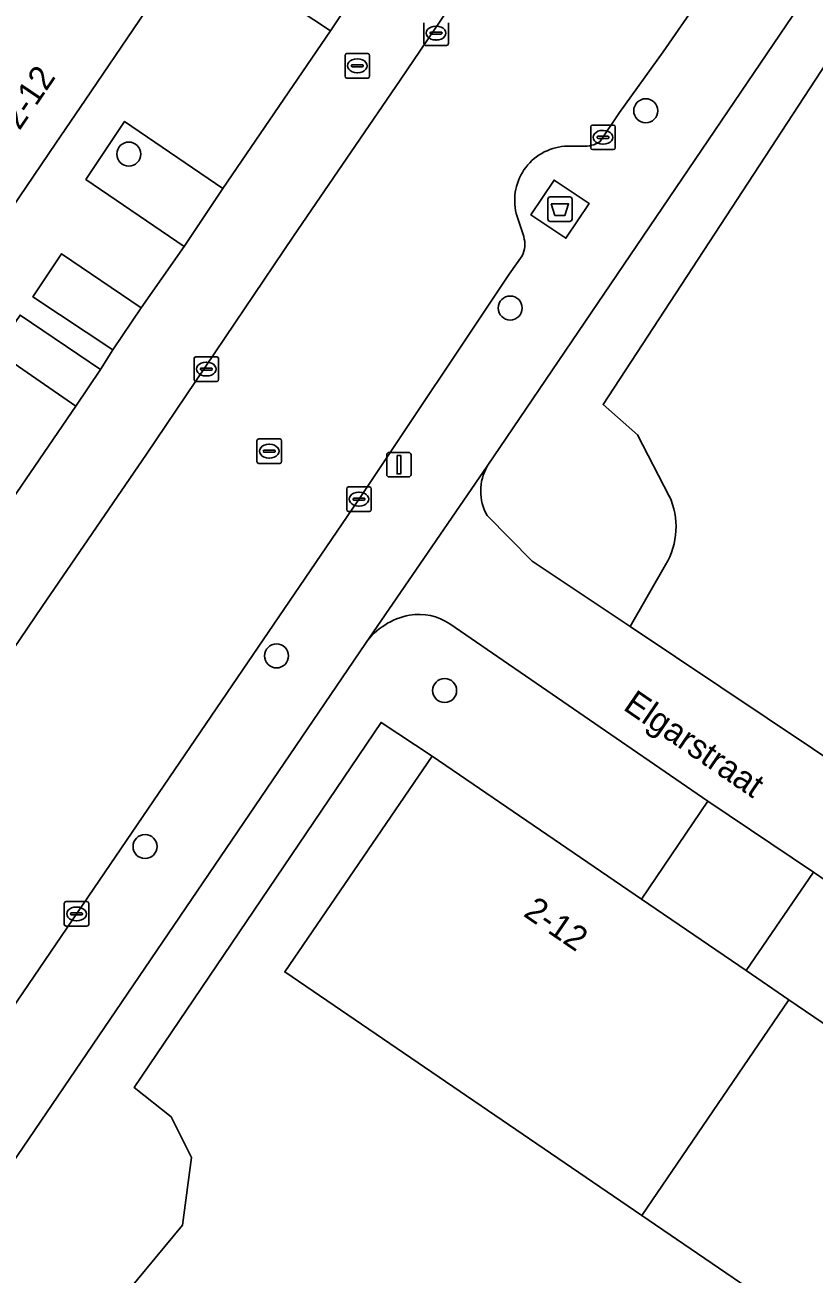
# Model space of a CAD drawing. Extents: x 159039 to 160102, y 381214 to 382524.
# Drawn here: x 159848.8 to 159881, y 382051.6 to 382102.5 of the extents above; entities that cross this region are included whole.
import ezdxf

# ---------------------------------------------------------------- set-up
doc = ezdxf.new("R2010")
doc.units = 0
for name, color, linetype in [('IMGEO_Afval_apart_plaats', 7, 'Continuous'), ('IMGEO_Boom', 7, 'Continuous'), ('IMGEO_Brandkraan', 7, 'Continuous'), ('IMGEO_Groenvoorziening', 7, 'Continuous'), ('IMGEO_Kolk', 7, 'Continuous'), ('IMGEO_Lichtmast', 7, 'Continuous'), ('IMGEO_Openbare_ruimte_label', 7, 'Continuous'), ('IMGEO_Pand', 7, 'Continuous'), ('IMGEO_Pand_nummerreeks', 7, 'Continuous'), ('IMGEO_Rijbaan_lokaal_gesloten', 7, 'Continuous'), ('IMGEO_Rijbaan_lokaal_open', 7, 'Continuous'), ('IMGEO_Rioolput', 7, 'Continuous'), ('IMGEO_Voetpad_gesloten', 7, 'Continuous'), ('IMGEO_Voetpad_open', 7, 'Continuous')]:
    doc.layers.add(name, color=color, linetype=linetype)

msp = doc.modelspace()

# ---------------------------------------------------------------- linework, layer by layer
at = {"layer": 'IMGEO_Afval_apart_plaats'}
for p, q in [((159870.136, 382094.63), (159870.136, 382095.43)), ((159870.136, 382095.43), (159870.136, 382094.63)), ((159870.236, 382095.53), (159871.026, 382095.53)), ((159871.026, 382095.53), (159870.236, 382095.53)), ((159871.126, 382095.43), (159871.126, 382094.63)), ((159871.126, 382094.63), (159871.126, 382095.43)), ((159871.026, 382094.53), (159870.236, 382094.53)), ((159870.236, 382094.53), (159871.026, 382094.53))]:
    msp.add_line(p, q, dxfattribs=at)
msp.add_lwpolyline([(159870.279, 382095.244), (159870.983, 382095.244), (159870.834, 382094.774), (159870.428, 382094.774), (159870.279, 382095.244)], dxfattribs=at)
for centre, start, end in [((159870.236, 382095.43), 90, 180), ((159870.236, 382095.43), 90, 180), ((159871.026, 382095.43), 0, 90), ((159871.026, 382095.43), 360, 90), ((159870.236, 382094.63), 180, 270), ((159870.236, 382094.63), 180, 270), ((159871.026, 382094.63), 270, 0), ((159871.026, 382094.63), 270, 0)]:
    msp.add_arc(centre, 0.1, start, end, dxfattribs=at)
at = {"layer": 'IMGEO_Boom'}
for centre in [(159874.125, 382099.038), (159853.068, 382097.273), (159868.604, 382091.001), (159859.086, 382076.83), (159865.933, 382075.42), (159853.729, 382069.063)]:
    msp.add_circle(centre, 0.489, dxfattribs=at)
at = {"layer": 'IMGEO_Brandkraan'}
for p, q in [((159861.876, 382100.443), (159861.876, 382101.295)), ((159861.951, 382101.369), (159862.803, 382101.369)), ((159862.364, 382101.149), (159862.389, 382101.149)), ((159862.877, 382101.295), (159862.877, 382100.443)), ((159862.135, 382100.863), (159862.135, 382100.875)), ((159862.573, 382100.826), (159862.175, 382100.826)), ((159862.178, 382100.912), (159862.576, 382100.912)), ((159862.387, 382100.589), (159862.362, 382100.589)), ((159862.619, 382100.875), (159862.619, 382100.863)), ((159862.803, 382100.369), (159861.951, 382100.369))]:
    msp.add_line(p, q, dxfattribs=at)
for points in [[(159861.876, 382100.443), (159861.876, 382101.295)], [(159861.951, 382101.369), (159862.803, 382101.369)], [(159862.877, 382101.295), (159862.877, 382100.443)], [(159862.803, 382100.369), (159861.951, 382100.369)]]:
    msp.add_lwpolyline(points, dxfattribs=at)
for centre, radius, start, end in [((159861.953, 382101.293), 0.0765, 91.552, 178.448), ((159861.953, 382101.293), 0.0765, 91.552, 178.448), ((159862.801, 382101.293), 0.0765, 1.552, 88.448), ((159862.801, 382101.293), 0.0765, 1.552, 88.448), ((159861.953, 382100.445), 0.0765, 181.552, 268.448), ((159861.953, 382100.445), 0.0765, 181.552, 268.448), ((159862.175, 382100.872), 0.0403, 85.8775, 175.7526), ((159862.172, 382100.862), 0.0366, 178.938, 274.7102), ((159862.576, 382100.869), 0.043, 264.8664, 352.4533), ((159862.58, 382100.874), 0.0386, 1.7309, 96.639), ((159862.801, 382100.445), 0.0765, 271.552, 358.448), ((159862.801, 382100.445), 0.0765, 271.552, 358.448)]:
    msp.add_arc(centre, radius, start, end, dxfattribs=at)
for centre, major_axis, ratio, start_param, end_param in [((159862.363, 382100.869), (-0.387, 0.002), 0.722429, 4.712389, 7.853982), ((159862.388, 382100.869), (-0.39, 0.002), 0.717154, 1.570796, 4.712389)]:
    msp.add_ellipse(centre, major_axis=major_axis, ratio=ratio, start_param=start_param, end_param=end_param, dxfattribs=at)
at = {"layer": 'IMGEO_Groenvoorziening'}
for points in [[(159886.474, 382112.298), (159867.667, 382084.559)], [(159875.084, 382083.344), (159873.788, 382085.832), (159872.389, 382087.076), (159886.72, 382109), (159889.106, 382107.408), (159897.695, 382101.524), (159900.34, 382105.521), (159890.173, 382112.492)], [(159897.59, 382088.65), (159883.07, 382098.596), (159889.106, 382107.408), (159886.72, 382109), (159872.389, 382087.076), (159873.788, 382085.832), (159875.084, 382083.344)], [(159867.659, 382082.549), (159869.501, 382080.691), (159873.489, 382078.023), (159874.929, 382080.545)], [(159874.929, 382080.545), (159873.489, 382078.023), (159882.76, 382071.822), (159883.377, 382073.108)], [(159865.42, 382072.742), (159873.954, 382066.919), (159876.651, 382070.917), (159866.144, 382078.137)], [(159862.708, 382077.341), (159844.024, 382049.865)], [(159844.408, 382047.025), (159847.076, 382045.231), (159849.869, 382049.24), (159853.031, 382050.951), (159855.259, 382053.646), (159855.622, 382056.393), (159854.793, 382058.051), (159853.29, 382059.244), (159863.345, 382074.119), (159865.42, 382072.742)], [(159873.961, 382054.034), (159859.424, 382063.955), (159865.42, 382072.742), (159863.345, 382074.119), (159853.29, 382059.244), (159854.793, 382058.051), (159855.622, 382056.393), (159855.259, 382053.646), (159853.031, 382050.951), (159849.869, 382049.24), (159847.076, 382045.231), (159855.169, 382039.789), (159858.343, 382044.446)], [(159881.381, 382041.077), (159890.115, 382034.443), (159900.61, 382049.085), (159894.8, 382052.693), (159888.803, 382043.906), (159873.961, 382054.034)]]:
    msp.add_lwpolyline(points, dxfattribs=at)
for points in [[(159852.894, 382098.602), (159851.319, 382096.243), (159855.319, 382093.506), (159856.9, 382095.877)], [(159850.33, 382093.21), (159849.162, 382091.456), (159852.421, 382089.292), (159853.567, 382091.011)], [(159851.921, 382088.501), (159848.641, 382090.711), (159847.638, 382089.254), (159850.912, 382087.003)], [(159880.953, 382068.021), (159878.211, 382064.013), (159879.957, 382062.821), (159881.996, 382061.43), (159884.706, 382065.455)]]:
    msp.add_lwpolyline(points, close=True, dxfattribs=at)
for centre, radius, start, end in [((159869.475, 382083.547), 2.072, 150.7624, 208.7815), ((159872.383, 382082.09), 2.978, 328.7538, 24.9069), ((159872.383, 382082.09), 2.978, 328.7538, 24.9069), ((159865.02, 382075.694), 2.839, 100.4672, 144.5247), ((159864.907, 382076.344), 2.179, 55.3945, 100.6451)]:
    msp.add_arc(centre, radius, start, end, dxfattribs=at)
at = {"layer": 'IMGEO_Kolk'}
for p, q in [((159865.085, 382101.774), (159865.085, 382102.626)), ((159865.573, 382102.48), (159865.598, 382102.48)), ((159866.086, 382102.626), (159866.086, 382101.774)), ((159865.344, 382102.194), (159865.344, 382102.206)), ((159865.782, 382102.157), (159865.384, 382102.157)), ((159865.387, 382102.243), (159865.785, 382102.243)), ((159865.828, 382102.206), (159865.828, 382102.194)), ((159866.012, 382101.7), (159865.16, 382101.7)), ((159865.596, 382101.92), (159865.571, 382101.92)), ((159871.959, 382098.457), (159872.811, 382098.457)), ((159871.884, 382097.531), (159871.884, 382098.383)), ((159872.143, 382097.951), (159872.143, 382097.963)), ((159872.581, 382097.914), (159872.183, 382097.914)), ((159872.186, 382098), (159872.584, 382098)), ((159872.372, 382098.237), (159872.397, 382098.237)), ((159872.627, 382097.963), (159872.627, 382097.951)), ((159872.885, 382098.383), (159872.885, 382097.531)), ((159872.811, 382097.457), (159871.959, 382097.457)), ((159872.395, 382097.677), (159872.37, 382097.677)), ((159855.727, 382088.088), (159855.727, 382088.94)), ((159855.802, 382089.014), (159856.654, 382089.014)), ((159856.215, 382088.794), (159856.24, 382088.794)), ((159856.728, 382088.94), (159856.728, 382088.088)), ((159855.986, 382088.508), (159855.986, 382088.52)), ((159856.424, 382088.471), (159856.026, 382088.471)), ((159856.029, 382088.557), (159856.427, 382088.557)), ((159856.238, 382088.234), (159856.213, 382088.234)), ((159856.47, 382088.52), (159856.47, 382088.508)), ((159856.654, 382088.014), (159855.802, 382088.014)), ((159862.018, 382083.715), (159862.87, 382083.715)), ((159861.943, 382082.789), (159861.943, 382083.641)), ((159862.202, 382083.209), (159862.202, 382083.221)), ((159862.64, 382083.172), (159862.242, 382083.172)), ((159862.245, 382083.258), (159862.643, 382083.258)), ((159862.431, 382083.495), (159862.456, 382083.495)), ((159862.686, 382083.221), (159862.686, 382083.209)), ((159862.944, 382083.641), (159862.944, 382082.789)), ((159862.87, 382082.715), (159862.018, 382082.715)), ((159862.454, 382082.935), (159862.429, 382082.935)), ((159850.439, 382065.893), (159850.439, 382066.745)), ((159850.514, 382066.819), (159851.366, 382066.819)), ((159850.741, 382066.362), (159851.139, 382066.362)), ((159850.927, 382066.599), (159850.952, 382066.599)), ((159851.44, 382066.745), (159851.44, 382065.893)), ((159850.698, 382066.313), (159850.698, 382066.325)), ((159851.136, 382066.276), (159850.738, 382066.276)), ((159850.95, 382066.039), (159850.925, 382066.039)), ((159851.182, 382066.325), (159851.182, 382066.313)), ((159851.366, 382065.819), (159850.514, 382065.819))]:
    msp.add_line(p, q, dxfattribs=at)
for points in [[(159865.085, 382101.774), (159865.085, 382102.626)], [(159866.086, 382102.626), (159866.086, 382101.774)], [(159866.012, 382101.7), (159865.16, 382101.7)], [(159871.959, 382098.457), (159872.811, 382098.457)], [(159871.884, 382097.531), (159871.884, 382098.383)], [(159872.885, 382098.383), (159872.885, 382097.531)], [(159872.811, 382097.457), (159871.959, 382097.457)], [(159855.727, 382088.088), (159855.727, 382088.94)], [(159855.802, 382089.014), (159856.654, 382089.014)], [(159856.728, 382088.94), (159856.728, 382088.088)], [(159856.654, 382088.014), (159855.802, 382088.014)], [(159862.018, 382083.715), (159862.87, 382083.715)], [(159861.943, 382082.789), (159861.943, 382083.641)], [(159862.944, 382083.641), (159862.944, 382082.789)], [(159862.87, 382082.715), (159862.018, 382082.715)], [(159850.439, 382065.893), (159850.439, 382066.745)], [(159850.514, 382066.819), (159851.366, 382066.819)], [(159851.44, 382066.745), (159851.44, 382065.893)], [(159851.366, 382065.819), (159850.514, 382065.819)]]:
    msp.add_lwpolyline(points, dxfattribs=at)
for centre, radius, start, end in [((159865.384, 382102.203), 0.0403, 85.8775, 175.7526), ((159865.381, 382102.193), 0.0366, 178.938, 274.7102), ((159865.785, 382102.2), 0.043, 264.8664, 352.4533), ((159865.789, 382102.205), 0.0386, 1.7309, 96.639), ((159865.162, 382101.776), 0.0765, 181.552, 268.448), ((159865.162, 382101.776), 0.0765, 181.552, 268.448), ((159866.01, 382101.776), 0.0765, 271.552, 358.448), ((159866.01, 382101.776), 0.0765, 271.552, 358.448), ((159871.961, 382098.381), 0.0765, 91.552, 178.448), ((159871.961, 382098.381), 0.0765, 91.552, 178.448), ((159872.809, 382098.381), 0.0765, 1.552, 88.448), ((159872.809, 382098.381), 0.0765, 1.552, 88.448), ((159872.183, 382097.96), 0.0403, 85.8775, 175.7526), ((159872.18, 382097.95), 0.0366, 178.938, 274.7102), ((159872.584, 382097.957), 0.043, 264.8664, 352.4533), ((159872.588, 382097.962), 0.0386, 1.7309, 96.639), ((159871.961, 382097.533), 0.0765, 181.552, 268.448), ((159871.961, 382097.533), 0.0765, 181.552, 268.448), ((159872.809, 382097.533), 0.0765, 271.552, 358.448), ((159872.809, 382097.533), 0.0765, 271.552, 358.448), ((159855.804, 382088.938), 0.0765, 91.552, 178.448), ((159855.804, 382088.938), 0.0765, 91.552, 178.448), ((159856.652, 382088.938), 0.0765, 1.552, 88.448), ((159856.652, 382088.938), 0.0765, 1.552, 88.448), ((159856.026, 382088.517), 0.0403, 85.8775, 175.7526), ((159856.023, 382088.507), 0.0366, 178.938, 274.7102), ((159856.427, 382088.514), 0.043, 264.8664, 352.4533), ((159856.431, 382088.519), 0.0386, 1.7309, 96.639), ((159855.804, 382088.09), 0.0765, 181.552, 268.448), ((159855.804, 382088.09), 0.0765, 181.552, 268.448), ((159856.652, 382088.09), 0.0765, 271.552, 358.448), ((159856.652, 382088.09), 0.0765, 271.552, 358.448), ((159862.02, 382083.639), 0.0765, 91.552, 178.448), ((159862.02, 382083.639), 0.0765, 91.552, 178.448), ((159862.868, 382083.639), 0.0765, 1.552, 88.448), ((159862.868, 382083.639), 0.0765, 1.552, 88.448), ((159862.242, 382083.218), 0.0403, 85.8775, 175.7526), ((159862.239, 382083.208), 0.0366, 178.938, 274.7102), ((159862.643, 382083.215), 0.043, 264.8664, 352.4533), ((159862.647, 382083.22), 0.0386, 1.7309, 96.639), ((159862.02, 382082.791), 0.0765, 181.552, 268.448), ((159862.02, 382082.791), 0.0765, 181.552, 268.448), ((159862.868, 382082.791), 0.0765, 271.552, 358.448), ((159862.868, 382082.791), 0.0765, 271.552, 358.448), ((159850.516, 382066.743), 0.0765, 91.552, 178.448), ((159850.516, 382066.743), 0.0765, 91.552, 178.448), ((159850.738, 382066.322), 0.0403, 85.8775, 175.7526), ((159851.143, 382066.324), 0.0386, 1.7309, 96.639), ((159851.364, 382066.743), 0.0765, 1.552, 88.448), ((159851.364, 382066.743), 0.0765, 1.552, 88.448), ((159850.516, 382065.895), 0.0765, 181.552, 268.448), ((159850.516, 382065.895), 0.0765, 181.552, 268.448), ((159850.735, 382066.312), 0.0366, 178.938, 274.7102), ((159851.139, 382066.319), 0.043, 264.8664, 352.4533), ((159851.364, 382065.895), 0.0765, 271.552, 358.448), ((159851.364, 382065.895), 0.0765, 271.552, 358.448)]:
    msp.add_arc(centre, radius, start, end, dxfattribs=at)
for centre, major_axis, ratio, start_param, end_param in [((159865.572, 382102.2), (-0.387, 0.002), 0.722429, 4.712389, 7.853982), ((159865.597, 382102.2), (-0.39, 0.002), 0.717154, 1.570796, 4.712389), ((159872.371, 382097.957), (-0.387, 0.002), 0.722429, 4.712389, 7.853982), ((159872.396, 382097.957), (-0.39, 0.002), 0.717154, 1.570796, 4.712389), ((159856.214, 382088.514), (-0.387, 0.002), 0.722429, 4.712389, 7.853982), ((159856.239, 382088.514), (-0.39, 0.002), 0.717154, 1.570796, 4.712389), ((159862.43, 382083.215), (-0.387, 0.002), 0.722429, 4.712389, 7.853982), ((159862.455, 382083.215), (-0.39, 0.002), 0.717154, 1.570796, 4.712389), ((159850.926, 382066.319), (-0.387, 0.002), 0.722429, 4.712389, 7.853982), ((159850.951, 382066.319), (-0.39, 0.002), 0.717154, 1.570796, 4.712389)]:
    msp.add_ellipse(centre, major_axis=major_axis, ratio=ratio, start_param=start_param, end_param=end_param, dxfattribs=at)
at = {"layer": 'IMGEO_Lichtmast'}
for p, q in [((159863.575, 382084.222), (159863.575, 382085.022)), ((159863.575, 382085.022), (159863.575, 382084.222)), ((159863.675, 382085.122), (159864.465, 382085.122)), ((159864.465, 382085.122), (159863.675, 382085.122)), ((159864.565, 382085.022), (159864.565, 382084.222)), ((159864.565, 382084.222), (159864.565, 382085.022)), ((159864.465, 382084.122), (159863.675, 382084.122)), ((159863.675, 382084.122), (159864.465, 382084.122))]:
    msp.add_line(p, q, dxfattribs=at)
msp.add_lwpolyline([(159863.995, 382084.997), (159864.145, 382084.997), (159864.145, 382084.247), (159863.995, 382084.247), (159863.995, 382084.997)], dxfattribs=at)
for centre, start, end in [((159863.675, 382085.022), 90, 180), ((159863.675, 382085.022), 90, 180), ((159864.465, 382085.022), 0, 90), ((159864.465, 382085.022), 360, 90), ((159863.675, 382084.222), 180, 270), ((159863.675, 382084.222), 180, 270), ((159864.465, 382084.222), 270, 0), ((159864.465, 382084.222), 270, 0)]:
    msp.add_arc(centre, 0.1, start, end, dxfattribs=at)
at = {"layer": 'IMGEO_Pand'}
for points in [[(159838.335, 382095.887), (159846.939, 382090.046), (159847.023, 382090.17), (159846.198, 382090.731), (159845.62, 382091.123), (159850.093, 382097.712), (159851.288, 382099.472), (159855.721, 382106.003), (159856.299, 382105.611), (159857.124, 382105.05), (159857.293, 382105.298), (159848.111, 382111.532), (159847.938, 382111.277), (159848.518, 382110.885)], [(159873.961, 382054.034), (159879.957, 382062.821), (159878.211, 382064.013), (159873.954, 382066.919), (159865.42, 382072.742), (159859.424, 382063.955)], [(159873.961, 382054.034), (159888.803, 382043.906), (159894.8, 382052.693), (159886.457, 382058.387), (159881.996, 382061.43), (159879.957, 382062.821)]]:
    msp.add_lwpolyline(points, close=True, dxfattribs=at)
at = {"layer": 'IMGEO_Rijbaan_lokaal_gesloten'}
for points in [[(159874.113, 382114.736), (159871.226, 382110.62), (159868.006, 382106.028), (159864.122, 382100.283), (159859.772, 382093.927), (159853.786, 382085.045), (159849.537, 382078.848), (159843.376, 382069.762), (159839.083, 382063.381), (159838.185, 382062.056)], [(159872.251, 382097.775), (159873.055, 382098.97), (159874.837, 382101.436), (159881.077, 382110.472), (159883.045, 382113.401)], [(159870.947, 382097.598), (159871.553, 382097.592)], [(159869.155, 382093.909), (159868.852, 382094.855)], [(159797.781, 381988.134), (159800.832, 381992.539), (159805.174, 381998.968), (159805.877, 382000), (159808.333, 382003.618), (159810.303, 382006.431), (159819.074, 382019.506), (159825.954, 382029.527), (159841.353, 382052.223), (159847.883, 382061.829), (159854.072, 382070.925), (159862.598, 382083.443), (159868.567, 382092.381), (159869.087, 382093.133)]]:
    msp.add_lwpolyline(points, dxfattribs=at)
for centre, radius, start, end in [((159870.993, 382095.391), 2.207, 91.1977, 194.0599), ((159871.611, 382098.795), 1.205, 267.2625, 302.1196), ((159868.14, 382093.607), 1.059, 333.4083, 16.5758)]:
    msp.add_arc(centre, radius, start, end, dxfattribs=at)
at = {"layer": 'IMGEO_Rijbaan_lokaal_open'}
for points in [[(159838.185, 382062.056), (159839.083, 382063.381), (159843.376, 382069.762), (159849.537, 382078.848), (159853.786, 382085.045), (159859.772, 382093.927), (159864.122, 382100.283), (159868.006, 382106.028), (159871.226, 382110.62), (159874.113, 382114.736)], [(159855.721, 382106.003), (159851.288, 382099.472), (159850.093, 382097.712), (159845.62, 382091.123)], [(159848.641, 382090.711), (159851.921, 382088.501), (159852.421, 382089.292), (159849.162, 382091.456), (159850.33, 382093.21), (159853.567, 382091.011), (159855.319, 382093.506), (159851.319, 382096.243), (159852.894, 382098.602), (159856.9, 382095.877), (159861.29, 382102.295), (159857.124, 382105.05)], [(159862.823, 382104.618), (159861.29, 382102.295), (159856.9, 382095.877), (159855.319, 382093.506), (159853.567, 382091.011), (159852.421, 382089.292), (159851.921, 382088.501), (159850.912, 382087.003), (159846.644, 382080.78), (159845.08, 382078.458), (159843.231, 382075.645), (159842.046, 382073.927), (159841.537, 382073.183), (159840.505, 382071.689), (159836.15, 382065.359), (159834.658, 382063.136), (159832.984, 382060.581), (159831.794, 382058.858), (159831.304, 382058.124), (159830.305, 382056.632), (159825.942, 382050.294)], [(159846.644, 382080.78), (159850.912, 382087.003), (159847.638, 382089.254)]]:
    msp.add_lwpolyline(points, dxfattribs=at)
at = {"layer": 'IMGEO_Rioolput'}
for p, q in [((159858.289, 382084.744), (159858.289, 382085.596)), ((159858.364, 382085.67), (159859.216, 382085.67)), ((159858.548, 382085.164), (159858.548, 382085.176)), ((159858.591, 382085.213), (159858.989, 382085.213)), ((159858.777, 382085.45), (159858.802, 382085.45)), ((159859.032, 382085.176), (159859.032, 382085.164)), ((159859.29, 382085.596), (159859.29, 382084.744)), ((159859.216, 382084.67), (159858.364, 382084.67)), ((159858.986, 382085.127), (159858.588, 382085.127)), ((159858.8, 382084.89), (159858.775, 382084.89))]:
    msp.add_line(p, q, dxfattribs=at)
for points in [[(159858.289, 382084.744), (159858.289, 382085.596)], [(159858.364, 382085.67), (159859.216, 382085.67)], [(159859.29, 382085.596), (159859.29, 382084.744)], [(159859.216, 382084.67), (159858.364, 382084.67)]]:
    msp.add_lwpolyline(points, dxfattribs=at)
for centre, radius, start, end in [((159858.366, 382085.594), 0.0765, 91.552, 178.448), ((159858.366, 382085.594), 0.0765, 91.552, 178.448), ((159858.588, 382085.173), 0.0403, 85.8775, 175.7526), ((159858.993, 382085.175), 0.0386, 1.7309, 96.639), ((159859.214, 382085.594), 0.0765, 1.552, 88.448), ((159859.214, 382085.594), 0.0765, 1.552, 88.448), ((159858.366, 382084.746), 0.0765, 181.552, 268.448), ((159858.366, 382084.746), 0.0765, 181.552, 268.448), ((159858.585, 382085.163), 0.0366, 178.938, 274.7102), ((159858.989, 382085.17), 0.043, 264.8664, 352.4533), ((159859.214, 382084.746), 0.0765, 271.552, 358.448), ((159859.214, 382084.746), 0.0765, 271.552, 358.448)]:
    msp.add_arc(centre, radius, start, end, dxfattribs=at)
for centre, major_axis, ratio, start_param, end_param in [((159858.776, 382085.17), (-0.387, 0.002), 0.722429, 4.712389, 7.853982), ((159858.801, 382085.17), (-0.39, 0.002), 0.717154, 1.570796, 4.712389)]:
    msp.add_ellipse(centre, major_axis=major_axis, ratio=ratio, start_param=start_param, end_param=end_param, dxfattribs=at)
at = {"layer": 'IMGEO_Voetpad_gesloten'}
msp.add_lwpolyline([(159857.124, 382105.05), (159861.29, 382102.295), (159862.823, 382104.618)], dxfattribs=at)
msp.add_lwpolyline([(159871.818, 382095.265), (159870.392, 382096.216), (159869.445, 382094.795), (159870.871, 382093.844)], close=True, dxfattribs=at)
at = {"layer": 'IMGEO_Voetpad_open'}
for points in [[(159884.605, 382116.206), (159883.045, 382113.401), (159881.077, 382110.472), (159874.837, 382101.436), (159873.055, 382098.97), (159872.251, 382097.775)], [(159818.908, 382013.087), (159820.74, 382015.816), (159820.749, 382015.819), (159822.657, 382018.602), (159839.781, 382043.611), (159844.024, 382049.865), (159862.708, 382077.341), (159867.667, 382084.559), (159886.474, 382112.298)], [(159871.553, 382097.592), (159870.947, 382097.598)], [(159868.852, 382094.855), (159869.155, 382093.909)], [(159869.087, 382093.133), (159868.567, 382092.381), (159862.598, 382083.443), (159854.072, 382070.925), (159847.883, 382061.829), (159841.353, 382052.223), (159825.954, 382029.527), (159819.074, 382019.506)], [(159867.667, 382084.559), (159862.708, 382077.341)], [(159882.76, 382071.822), (159873.489, 382078.023), (159869.501, 382080.691), (159867.659, 382082.549)], [(159866.144, 382078.137), (159876.651, 382070.917), (159880.953, 382068.021), (159884.706, 382065.455), (159889.149, 382062.379), (159903.109, 382052.912)]]:
    msp.add_lwpolyline(points, dxfattribs=at)
for points in [[(159869.445, 382094.795), (159870.392, 382096.216), (159871.818, 382095.265), (159870.871, 382093.844)], [(159880.953, 382068.021), (159876.651, 382070.917), (159873.954, 382066.919), (159878.211, 382064.013)]]:
    msp.add_lwpolyline(points, close=True, dxfattribs=at)
for centre, radius, start, end in [((159870.993, 382095.391), 2.207, 91.1977, 194.0599), ((159871.611, 382098.795), 1.205, 267.2625, 302.1196), ((159868.14, 382093.607), 1.059, 333.4083, 16.5758), ((159869.475, 382083.547), 2.072, 150.7624, 208.7815), ((159865.02, 382075.694), 2.839, 100.4672, 144.5247), ((159864.907, 382076.344), 2.179, 55.3945, 100.6451)]:
    msp.add_arc(centre, radius, start, end, dxfattribs=at)

# ---------------------------------------------------------------- texts
at = {"layer": 'IMGEO_Openbare_ruimte_label'}
msp.add_text('Elgarstraat', height=1, rotation=325.5948, dxfattribs=at).set_placement((159873.161, 382074.668))
at = {"layer": 'IMGEO_Pand_nummerreeks'}
for rotation, p in [(55.8244, (159848.615, 382098.205)), (325.6891, (159869.098, 382066.261))]:
    msp.add_text('2-12', height=1, rotation=rotation, dxfattribs=at).set_placement(p)

doc.saveas('drawing.dxf')
